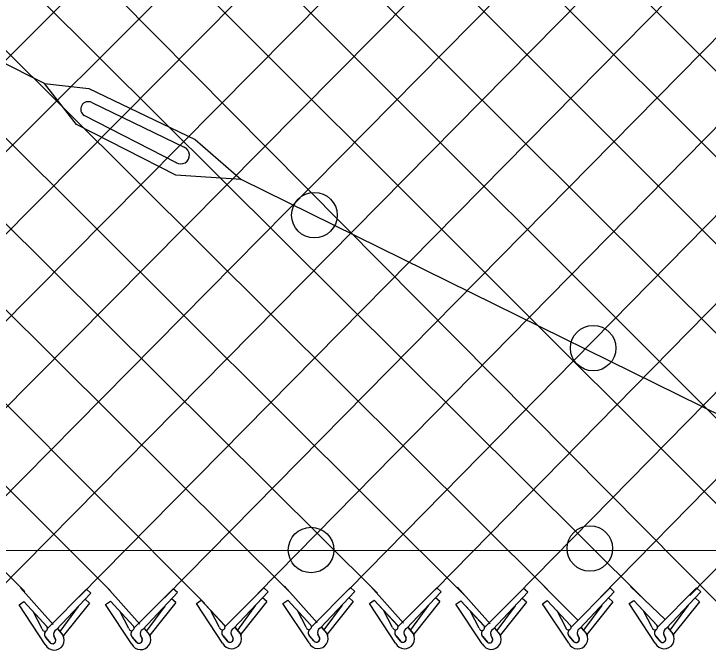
# Model space of a CAD drawing. Extents: x 0 to 2.85, y -0.1 to 1.83.
# Drawn here: x 1.3785 to 1.4431, y 0.8086 to 0.8679 of the extents above; entities that cross this region are included whole.
import ezdxf

# ---------------------------------------------------------------- set-up
doc = ezdxf.new("R2010")
doc.units = 0
doc.layers.add('sb_Chainlink Fence', color=7, linetype='Continuous')
doc.layers.add('sb_Existing Structural Steel', color=7, linetype='Continuous')

msp = doc.modelspace()

# ---------------------------------------------------------------- linework, layer by layer
at = {"layer": 'sb_Chainlink Fence'}
for p, q in [((1.2686464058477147, 0.9246838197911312), (1.3795064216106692, 0.8140455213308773)), ((1.2766851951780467, 0.924706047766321), (1.38745101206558, 0.8141328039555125)), ((1.301016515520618, 0.9245577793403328), (1.4123302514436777, 0.81389454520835)), ((1.3351797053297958, 0.8125025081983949), (1.4477004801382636, 0.9248721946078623)), ((1.3507498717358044, 0.8119845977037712), (1.4615281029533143, 0.9238950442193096)), ((1.4176954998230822, 0.8141994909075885), (1.525192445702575, 0.9237736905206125)), ((1.4330900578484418, 0.8135108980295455), (1.54130000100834, 0.9238534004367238)), ((1.367375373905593, 0.9230630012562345), (1.476341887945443, 0.8138894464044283)), ((1.3754322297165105, 0.9230600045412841), (1.4855680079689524, 0.8127404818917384)), ((1.3834850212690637, 0.9230960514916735), (1.4925967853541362, 0.813625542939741)), ((1.3274689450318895, 0.8128761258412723), (1.436276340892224, 0.9225640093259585)), ((1.342387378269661, 0.8116658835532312), (1.4523924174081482, 0.9227237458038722)), ((1.3589724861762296, 0.9226671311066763), (1.4685410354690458, 0.8135229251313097)), ((1.3593627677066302, 0.8126531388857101), (1.4685020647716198, 0.9227567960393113)), ((1.3681234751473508, 0.8132507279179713), (1.4761143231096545, 0.9226579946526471)), ((1.376033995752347, 0.8131531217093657), (1.4838096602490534, 0.922412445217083)), ((1.3845717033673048, 0.8135355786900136), (1.4918637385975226, 0.9224708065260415)), ((1.392508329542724, 0.8134555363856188), (1.4999257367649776, 0.9225721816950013)), ((1.4011893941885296, 0.8138539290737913), (1.5079825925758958, 0.922569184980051)), ((1.409654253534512, 0.8142260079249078), (1.5160353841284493, 0.9226052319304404)), ((1.4251806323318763, 0.8135752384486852), (1.5321670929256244, 0.9226207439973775)), ((1.4414238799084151, 0.8136893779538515), (1.548279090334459, 0.9227769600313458)), ((1.3450289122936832, 0.9210699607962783), (1.4520245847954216, 0.8140721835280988)), ((1.3128282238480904, 0.9208992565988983), (1.4206951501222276, 0.8134732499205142)), ((1.320890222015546, 0.921000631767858), (1.4281713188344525, 0.814224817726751)), ((1.3289470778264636, 0.9209976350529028), (1.4373206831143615, 0.8131539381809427)), ((1.3369998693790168, 0.921033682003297), (1.4441558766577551, 0.8128610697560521)), ((1.3533605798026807, 0.9207439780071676), (1.460392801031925, 0.8136314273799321)), ((1.297144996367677, 0.920368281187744), (1.4041748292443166, 0.813996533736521)), ((1.2948552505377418, 0.9145970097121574), (1.396254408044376, 0.812932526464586)), ((1.3871623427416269, 0.8144293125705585), (1.39019767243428, 0.8110116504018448)), ((1.395620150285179, 0.8145124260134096), (1.395620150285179, 0.8145124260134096)), ((1.4036736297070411, 0.8145328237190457), (1.406708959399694, 0.811115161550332)), ((1.4117279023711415, 0.8145162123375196), (1.4147632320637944, 0.8110985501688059)), ((1.4197903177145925, 0.8144566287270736), (1.4228256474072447, 0.8110389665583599)), ((1.4278470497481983, 0.8145013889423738), (1.4309894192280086, 0.8113651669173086)), ((1.4358999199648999, 0.814507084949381), (1.4391101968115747, 0.8114372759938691)), ((1.3791056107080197, 0.8143845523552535), (1.3821409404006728, 0.8109668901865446)), ((1.38162226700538, 0.8106147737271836), (1.3852496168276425, 0.8142575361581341)), ((1.3824199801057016, 0.8104722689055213), (1.3856454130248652, 0.8138988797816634)), ((1.3856454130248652, 0.8138988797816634), (1.3852496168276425, 0.8142575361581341)), ((1.389678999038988, 0.8106595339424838), (1.3933063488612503, 0.8143022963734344)), ((1.390476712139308, 0.8105170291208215), (1.393702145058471, 0.8139436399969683)), ((1.393702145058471, 0.8139436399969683), (1.3933063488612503, 0.8143022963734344)), ((1.3981368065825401, 0.8107426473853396), (1.4017641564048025, 0.8143854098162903)), ((1.3989345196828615, 0.8106001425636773), (1.4021599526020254, 0.8140267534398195)), ((1.4021599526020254, 0.8140267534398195), (1.4017641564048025, 0.8143854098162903)), ((1.406190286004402, 0.8107630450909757), (1.4098176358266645, 0.8144058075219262)), ((1.4069879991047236, 0.8106205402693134), (1.4102134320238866, 0.8140471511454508)), ((1.4102134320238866, 0.8140471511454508), (1.4098176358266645, 0.8144058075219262)), ((1.414244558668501, 0.810746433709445), (1.4178719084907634, 0.8143891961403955)), ((1.415042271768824, 0.8106039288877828), (1.418267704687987, 0.8140305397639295)), ((1.418267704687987, 0.8140305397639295), (1.4178719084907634, 0.8143891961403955)), ((1.422306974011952, 0.8106868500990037), (1.4259343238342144, 0.8143296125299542)), ((1.4231046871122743, 0.8105443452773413), (1.426330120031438, 0.8139709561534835)), ((1.426330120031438, 0.8139709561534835), (1.4259343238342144, 0.8143296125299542)), ((1.4303637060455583, 0.8107316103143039), (1.4339910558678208, 0.8143743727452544)), ((1.4311614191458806, 0.8105891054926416), (1.4343868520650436, 0.8140157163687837)), ((1.4343868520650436, 0.8140157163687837), (1.4339910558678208, 0.8143743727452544)), ((1.4384165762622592, 0.810737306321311), (1.4420439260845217, 0.8143800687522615)), ((1.4392142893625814, 0.8105948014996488), (1.442439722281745, 0.8140214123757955)), ((1.442439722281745, 0.8140214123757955), (1.4420439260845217, 0.8143800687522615)), ((1.3855110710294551, 0.8129728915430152), (1.3851152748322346, 0.8133315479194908)), ((1.3870182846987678, 0.8128417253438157), (1.3874642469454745, 0.8131464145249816)), ((1.3874642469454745, 0.8131464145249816), (1.389620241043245, 0.8108227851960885)), ((1.3874642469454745, 0.8131464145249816), (1.3896340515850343, 0.8108090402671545)), ((1.3935678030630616, 0.8130176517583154), (1.3931720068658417, 0.8133763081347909)), ((1.3954760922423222, 0.8129248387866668), (1.395922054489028, 0.8132295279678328)), ((1.395922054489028, 0.8132295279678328), (1.3980780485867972, 0.8109058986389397)), ((1.395922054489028, 0.8132295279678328), (1.398091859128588, 0.8108921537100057)), ((1.4020256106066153, 0.8131007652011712), (1.401629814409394, 0.8134594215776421)), ((1.4035295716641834, 0.8129452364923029), (1.4039755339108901, 0.8132499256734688)), ((1.4039755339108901, 0.8132499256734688), (1.4061315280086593, 0.8109262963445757)), ((1.4039755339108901, 0.8132499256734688), (1.4061453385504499, 0.8109125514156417)), ((1.4100790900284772, 0.8131211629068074), (1.4076662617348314, 0.810086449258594)), ((1.4100790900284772, 0.8131211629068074), (1.4096832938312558, 0.8134798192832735)), ((1.4115838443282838, 0.8129286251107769), (1.4120298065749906, 0.8132333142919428)), ((1.4120298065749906, 0.8132333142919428), (1.4141858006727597, 0.8109096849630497)), ((1.4120298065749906, 0.8132333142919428), (1.414199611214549, 0.8108959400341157)), ((1.4181333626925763, 0.8131045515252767), (1.4177375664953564, 0.8134632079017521)), ((1.4196462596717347, 0.8128690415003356), (1.4200922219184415, 0.8131737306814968)), ((1.4200922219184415, 0.8131737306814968), (1.4222482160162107, 0.8108501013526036)), ((1.4200922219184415, 0.8131737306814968), (1.422262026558, 0.8108363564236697)), ((1.4261957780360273, 0.8130449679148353), (1.4257999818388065, 0.813403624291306)), ((1.4277029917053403, 0.8129138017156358), (1.428148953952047, 0.8132184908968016)), ((1.428148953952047, 0.8132184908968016), (1.4303049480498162, 0.8108948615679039)), ((1.428148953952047, 0.8132184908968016), (1.430318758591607, 0.8108811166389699)), ((1.4342525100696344, 0.8130897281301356), (1.433856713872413, 0.8134483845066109)), ((1.435755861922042, 0.8129194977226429), (1.4362018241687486, 0.8132241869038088)), ((1.4362018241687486, 0.8132241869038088), (1.438357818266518, 0.8109005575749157)), ((1.4362018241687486, 0.8132241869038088), (1.4383716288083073, 0.8108868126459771)), ((1.4423053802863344, 0.8130954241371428), (1.4419095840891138, 0.8134540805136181)), ((1.378961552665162, 0.8127969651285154), (1.3794075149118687, 0.8131016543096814)), ((1.3813980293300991, 0.809108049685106), (1.378961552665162, 0.8127969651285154)), ((1.3794075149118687, 0.8131016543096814), (1.3815635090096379, 0.8107780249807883)), ((1.3794075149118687, 0.8131016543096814), (1.381577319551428, 0.8107642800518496)), ((1.384472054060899, 0.8126408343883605), (1.3827749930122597, 0.8103308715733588)), ((1.3855110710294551, 0.8129728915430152), (1.3830982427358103, 0.8099381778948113)), ((1.3894547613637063, 0.8091528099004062), (1.3870182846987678, 0.8128417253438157)), ((1.3925287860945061, 0.8126855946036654), (1.3908317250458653, 0.810375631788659)), ((1.3935678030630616, 0.8130176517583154), (1.3911549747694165, 0.8099829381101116)), ((1.3979125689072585, 0.8092359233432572), (1.3954760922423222, 0.8129248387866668)), ((1.4009865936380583, 0.8127687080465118), (1.399289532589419, 0.8104587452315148)), ((1.4020256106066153, 0.8131007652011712), (1.3996127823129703, 0.8100660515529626)), ((1.4059660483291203, 0.8092563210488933), (1.4035295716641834, 0.8129452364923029)), ((1.4090400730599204, 0.8127891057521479), (1.4073430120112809, 0.8104791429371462)), ((1.4140203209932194, 0.8092397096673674), (1.4115838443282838, 0.8129286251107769)), ((1.4170943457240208, 0.8127724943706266), (1.41539728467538, 0.8104625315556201)), ((1.4181333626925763, 0.8131045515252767), (1.4157205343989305, 0.8100698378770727)), ((1.4220827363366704, 0.8091801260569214), (1.4196462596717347, 0.8128690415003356)), ((1.4251567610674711, 0.8127129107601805), (1.423459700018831, 0.8104029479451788)), ((1.4261957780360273, 0.8130449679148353), (1.4237829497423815, 0.8100102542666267)), ((1.4301394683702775, 0.8092248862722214), (1.4277029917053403, 0.8129138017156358)), ((1.4332134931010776, 0.8127576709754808), (1.431516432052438, 0.810447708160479)), ((1.4342525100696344, 0.8130897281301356), (1.4318396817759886, 0.8100550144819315)), ((1.4381923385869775, 0.8092305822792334), (1.435755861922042, 0.8129194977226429)), ((1.4412663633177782, 0.8127633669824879), (1.4395693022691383, 0.8104534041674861)), ((1.4423053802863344, 0.8130954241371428), (1.4398925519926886, 0.8100607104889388)), ((1.381120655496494, 0.8105635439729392), (1.3803090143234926, 0.8121150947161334)), ((1.3891773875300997, 0.8106083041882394), (1.3883657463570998, 0.8121598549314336)), ((1.3976351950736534, 0.8106914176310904), (1.396823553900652, 0.8122429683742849)), ((1.4056886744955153, 0.8107118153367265), (1.404877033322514, 0.8122633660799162)), ((1.4137429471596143, 0.8106952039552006), (1.4129313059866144, 0.8122467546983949)), ((1.4218053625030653, 0.8106356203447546), (1.4209937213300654, 0.8121871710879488)), ((1.4298620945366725, 0.8106803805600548), (1.429050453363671, 0.8122319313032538)), ((1.4379149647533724, 0.8106860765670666), (1.4371033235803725, 0.812237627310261)), ((1.382555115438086, 0.8105677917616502), (1.383050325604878, 0.8099815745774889)), ((1.3825616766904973, 0.8105588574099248), (1.3830528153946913, 0.8099795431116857)), ((1.390611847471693, 0.8106125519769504), (1.3911070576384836, 0.8100263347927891)), ((1.3906184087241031, 0.810603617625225), (1.391109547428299, 0.8100243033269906)), ((1.399069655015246, 0.8106956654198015), (1.399564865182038, 0.8101094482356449)), ((1.3990762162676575, 0.8106867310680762), (1.3995673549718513, 0.8101074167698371)), ((1.4071231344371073, 0.8107160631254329), (1.4076183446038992, 0.8101298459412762)), ((1.4071296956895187, 0.8107071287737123), (1.4076208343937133, 0.8101278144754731)), ((1.4151774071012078, 0.8106994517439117), (1.415672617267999, 0.8101132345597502)), ((1.4151839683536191, 0.8106905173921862), (1.415675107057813, 0.8101112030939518)), ((1.4232398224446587, 0.8106398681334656), (1.4237350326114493, 0.8100536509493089)), ((1.4232463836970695, 0.8106309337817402), (1.423737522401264, 0.8100516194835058)), ((1.4312965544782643, 0.8106846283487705), (1.4317917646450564, 0.810098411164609)), ((1.4313031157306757, 0.8106756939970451), (1.4317942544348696, 0.810096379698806)), ((1.4393494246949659, 0.8106903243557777), (1.4398446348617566, 0.8101041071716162)), ((1.4393559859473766, 0.8106813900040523), (1.4398471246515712, 0.8101020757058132)), ((1.382371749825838, 0.8095785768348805), (1.382208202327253, 0.8099328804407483)), ((1.3822088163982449, 0.8099203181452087), (1.3823714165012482, 0.809586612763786)), ((1.383050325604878, 0.8099815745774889), (1.383086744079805, 0.8099134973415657)), ((1.383086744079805, 0.8099134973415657), (1.3831177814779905, 0.8098406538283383)), ((1.3904284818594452, 0.8096233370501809), (1.3902649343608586, 0.8099776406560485)), ((1.3902655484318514, 0.809965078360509), (1.3904281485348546, 0.809631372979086)), ((1.3911070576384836, 0.8100263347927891), (1.3911434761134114, 0.8099582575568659)), ((1.3911434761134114, 0.8099582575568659), (1.3911745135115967, 0.8098854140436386)), ((1.3983641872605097, 0.8094209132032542), (1.397960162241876, 0.8099046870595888)), ((1.397960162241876, 0.8099046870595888), (1.398405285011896, 0.8093776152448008)), ((1.398886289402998, 0.8097064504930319), (1.3987227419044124, 0.8100607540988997)), ((1.398723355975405, 0.8100481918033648), (1.3988859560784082, 0.8097144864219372)), ((1.399564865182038, 0.8101094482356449), (1.399601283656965, 0.8100413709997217)), ((1.399601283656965, 0.8100413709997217), (1.3996323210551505, 0.8099685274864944)), ((1.4064176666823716, 0.8094413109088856), (1.406013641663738, 0.809925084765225)), ((1.406013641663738, 0.809925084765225), (1.406458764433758, 0.8093980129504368)), ((1.4069397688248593, 0.8097268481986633), (1.4067762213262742, 0.810081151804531)), ((1.406776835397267, 0.8100685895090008), (1.4069394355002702, 0.8097348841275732)), ((1.4076183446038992, 0.8101298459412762), (1.4076547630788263, 0.8100617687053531)), ((1.4076547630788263, 0.8100617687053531), (1.4076858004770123, 0.8099889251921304)), ((1.4144719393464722, 0.8094246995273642), (1.4140679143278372, 0.8099084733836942)), ((1.4140679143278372, 0.8099084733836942), (1.4145130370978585, 0.8093814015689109)), ((1.4149940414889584, 0.8097102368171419), (1.4148304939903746, 0.8100645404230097)), ((1.414831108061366, 0.8100519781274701), (1.41499370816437, 0.8097182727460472)), ((1.415672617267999, 0.8101132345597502), (1.4157090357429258, 0.8100451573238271)), ((1.4157090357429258, 0.8100451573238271), (1.415740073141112, 0.8099723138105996)), ((1.4230564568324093, 0.8096506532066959), (1.4228929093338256, 0.8100049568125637)), ((1.422893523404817, 0.8099923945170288), (1.423056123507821, 0.8096586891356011)), ((1.4237350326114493, 0.8100536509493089), (1.4237714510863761, 0.8099855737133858)), ((1.4237714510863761, 0.8099855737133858), (1.423802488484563, 0.8099127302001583)), ((1.4305910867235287, 0.8094098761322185), (1.4301870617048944, 0.8098936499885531)), ((1.4301870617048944, 0.8098936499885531), (1.4306321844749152, 0.8093665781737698)), ((1.4311131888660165, 0.8096954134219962), (1.4309496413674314, 0.8100497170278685)), ((1.4309502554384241, 0.810037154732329), (1.4311128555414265, 0.8097034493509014)), ((1.4317917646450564, 0.810098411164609), (1.431828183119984, 0.810030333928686)), ((1.431828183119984, 0.810030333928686), (1.4318592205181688, 0.8099574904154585)), ((1.4386439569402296, 0.8094155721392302), (1.4382399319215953, 0.8098993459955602)), ((1.4382399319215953, 0.8098993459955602), (1.438685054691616, 0.809372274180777)), ((1.4391660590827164, 0.8097011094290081), (1.439002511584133, 0.8100554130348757)), ((1.4390031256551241, 0.8100428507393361), (1.439165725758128, 0.8097091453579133)), ((1.4398446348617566, 0.8101041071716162), (1.4398810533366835, 0.8100360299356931)), ((1.4398810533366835, 0.8100360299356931), (1.4399120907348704, 0.8099631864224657)), ((1.3818496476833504, 0.8092930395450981), (1.381445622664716, 0.8097768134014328)), ((1.381445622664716, 0.8097768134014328), (1.3818907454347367, 0.8092497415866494)), ((1.3899063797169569, 0.8093377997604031), (1.3895023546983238, 0.8098215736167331)), ((1.3895023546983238, 0.8098215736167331), (1.3899474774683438, 0.8092945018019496)), ((1.4225343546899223, 0.8093651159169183), (1.4221303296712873, 0.809848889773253)), ((1.4221303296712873, 0.809848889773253), (1.4225754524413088, 0.8093218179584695))]:
    msp.add_line(p, q, dxfattribs=at)
for centre, radius, start, end in [((1.3813726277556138, 0.8106076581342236), 0.00025580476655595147, 189.9304409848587, 40.97853800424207), ((1.3894293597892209, 0.8106524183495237), 0.00025580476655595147, 189.9304409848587, 40.97853800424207), ((1.3978871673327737, 0.8107355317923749), 0.00025580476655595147, 189.9304409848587, 40.97853800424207), ((1.3991104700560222, 0.8102200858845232), 0.00041880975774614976, 114.84216649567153, 203.51671506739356), ((1.4059406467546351, 0.810755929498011), 0.00025580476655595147, 189.9304409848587, 40.97853800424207), ((1.4071639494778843, 0.8102404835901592), 0.00041880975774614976, 114.84216649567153, 203.51671506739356), ((1.413994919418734, 0.8107393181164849), 0.00025580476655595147, 189.9304409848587, 40.97853800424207), ((1.4152182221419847, 0.8102238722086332), 0.00041880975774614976, 114.84216649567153, 203.51671506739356), ((1.422057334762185, 0.8106797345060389), 0.00025580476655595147, 189.9304409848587, 40.97853800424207), ((1.423280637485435, 0.8101642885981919), 0.00041880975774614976, 114.84216649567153, 203.51671506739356), ((1.4301140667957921, 0.8107244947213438), 0.00025580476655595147, 189.9304409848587, 40.97853800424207), ((1.4313373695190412, 0.8102090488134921), 0.00041880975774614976, 114.84216649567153, 203.51671506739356), ((1.4381669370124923, 0.810730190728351), 0.00025580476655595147, 189.9304409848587, 40.97853800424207), ((1.439390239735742, 0.8102147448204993), 0.00041880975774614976, 114.84216649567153, 203.51671506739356), ((1.381705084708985, 0.8100601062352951), 0.0003843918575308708, 126.9947472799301, 219.79833989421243), ((1.3817155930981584, 0.8100596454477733), 0.0003909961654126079, 127.7656421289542, 226.33281459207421), ((1.3822364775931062, 0.8095228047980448), 0.0009354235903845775, 206.32021657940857, 29.22686940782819), ((1.3825959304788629, 0.8100922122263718), 0.00041880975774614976, 114.84216649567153, 203.51671506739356), ((1.389761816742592, 0.8101048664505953), 0.0003843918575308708, 126.9947472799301, 219.79833989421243), ((1.3897723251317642, 0.8101044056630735), 0.0003909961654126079, 127.7656421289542, 226.33281459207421), ((1.3902932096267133, 0.8095675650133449), 0.0009354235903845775, 206.32021657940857, 29.22686940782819), ((1.3906526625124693, 0.810136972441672), 0.00041880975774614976, 114.84216649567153, 203.51671506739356), ((1.3982196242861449, 0.8101879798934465), 0.0003843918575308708, 126.9947472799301, 219.79833989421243), ((1.3982301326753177, 0.8101875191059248), 0.0003909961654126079, 127.7656421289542, 226.33281459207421), ((1.3987510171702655, 0.8096506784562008), 0.0009354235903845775, 206.32021657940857, 29.22686940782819), ((1.4062731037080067, 0.8102083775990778), 0.0003843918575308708, 126.9947472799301, 219.79833989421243), ((1.4062836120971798, 0.8102079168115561), 0.0003909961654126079, 127.7656421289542, 226.33281459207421), ((1.4068044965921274, 0.8096710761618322), 0.0009354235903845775, 206.32021657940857, 29.22686940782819), ((1.4143273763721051, 0.8101917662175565), 0.0003843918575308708, 126.9947472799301, 219.79833989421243), ((1.4143378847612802, 0.8101913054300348), 0.0003909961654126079, 127.7656421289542, 226.33281459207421), ((1.4148587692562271, 0.8096544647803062), 0.0009354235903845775, 206.32021657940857, 29.22686940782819), ((1.4223897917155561, 0.8101321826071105), 0.0003843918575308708, 126.9947472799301, 219.79833989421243), ((1.4224003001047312, 0.8101317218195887), 0.0003909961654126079, 127.7656421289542, 226.33281459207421), ((1.4229211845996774, 0.8095948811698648), 0.0009354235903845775, 206.32021657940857, 29.22686940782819), ((1.4304465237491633, 0.8101769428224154), 0.0003843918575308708, 126.9947472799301, 219.79833989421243), ((1.4304570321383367, 0.8101764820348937), 0.0003909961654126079, 127.7656421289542, 226.33281459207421), ((1.4309779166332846, 0.8096396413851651), 0.0009354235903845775, 206.32021657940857, 29.22686940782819), ((1.4384993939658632, 0.8101826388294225), 0.0003843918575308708, 126.9947472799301, 219.79833989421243), ((1.4385099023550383, 0.8101821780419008), 0.0003909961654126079, 127.7656421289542, 226.33281459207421), ((1.4390307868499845, 0.8096453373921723), 0.0009354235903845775, 206.32021657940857, 29.22686940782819), ((1.38208245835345, 0.8094874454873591), 0.00030330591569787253, 219.86319118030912, 17.48524419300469), ((1.38208355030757, 0.8094859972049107), 0.00030494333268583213, 230.78260140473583, 19.265642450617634), ((1.3901391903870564, 0.8095322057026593), 0.00030330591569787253, 219.86319118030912, 17.48524419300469), ((1.390140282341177, 0.8095307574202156), 0.00030494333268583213, 230.78260140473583, 19.265642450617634), ((1.3985969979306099, 0.8096153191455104), 0.00030330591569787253, 219.86319118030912, 17.48524419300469), ((1.3985980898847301, 0.8096138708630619), 0.00030494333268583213, 230.78260140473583, 19.265642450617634), ((1.406650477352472, 0.8096357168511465), 0.00030330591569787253, 219.86319118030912, 17.48524419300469), ((1.4066515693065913, 0.809634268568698), 0.00030494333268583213, 230.78260140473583, 19.265642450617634), ((1.414704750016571, 0.8096191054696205), 0.00030330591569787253, 219.86319118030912, 17.48524419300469), ((1.4147058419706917, 0.8096176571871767), 0.00030494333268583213, 230.78260140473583, 19.265642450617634), ((1.4227671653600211, 0.8095595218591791), 0.00030330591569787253, 219.86319118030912, 17.48524419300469), ((1.4227682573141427, 0.8095580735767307), 0.00030494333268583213, 230.78260140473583, 19.265642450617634), ((1.4308238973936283, 0.8096042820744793), 0.00030330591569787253, 219.86319118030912, 17.48524419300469), ((1.4308249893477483, 0.8096028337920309), 0.00030494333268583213, 230.78260140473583, 19.265642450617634), ((1.4388767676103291, 0.8096099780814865), 0.00030330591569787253, 219.86319118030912, 17.48524419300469), ((1.43887785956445, 0.8096085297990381), 0.00030494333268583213, 230.78260140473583, 19.265642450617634)]:
    msp.add_arc(centre, radius, start, end, dxfattribs=at)
at = {"layer": 'sb_Existing Structural Steel'}
for p, q in [((1.3813467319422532, 0.8613784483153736), (1.297500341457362, 0.9030398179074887)), ((1.3813467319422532, 0.8613784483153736), (1.3854765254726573, 0.8609035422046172)), ((1.3843243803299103, 0.8575327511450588), (1.3813467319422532, 0.8613784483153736)), ((1.3854765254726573, 0.8609035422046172), (1.3953478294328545, 0.8561469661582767)), ((1.3857309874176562, 0.8595969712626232), (1.394405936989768, 0.8554168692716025)), ((1.3936194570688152, 0.8539842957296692), (1.3850394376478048, 0.8583707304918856)), ((1.3935582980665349, 0.8528120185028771), (1.3843243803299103, 0.8575327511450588)), ((1.3953478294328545, 0.8561469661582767), (1.3996308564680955, 0.8524202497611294)), ((1.3996308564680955, 0.8524202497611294), (1.3935582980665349, 0.8528120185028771)), ((1.485231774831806, 0.8102083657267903), (1.3996308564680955, 0.8524202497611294)), ((1.0977552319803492, 0.8177376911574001), (2.4494196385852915, 0.8184027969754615))]:
    msp.add_line(p, q, dxfattribs=at)
for centre in [(1.4064616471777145, 0.8491013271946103), (1.4324221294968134, 0.8367191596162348), (1.4061505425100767, 0.817910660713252), (1.4321110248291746, 0.8180498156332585)]:
    msp.add_circle(centre, 0.0021204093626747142, dxfattribs=at)
for centre, radius, start, end in [((1.3854092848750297, 0.8589714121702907), 0.0007031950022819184, 61.77390048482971, 238.47545014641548), ((1.3940177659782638, 0.8546976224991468), 0.0008164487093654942, 236.58970045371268, 66.92846066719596)]:
    msp.add_arc(centre, radius, start, end, dxfattribs=at)

doc.saveas('drawing.dxf')
